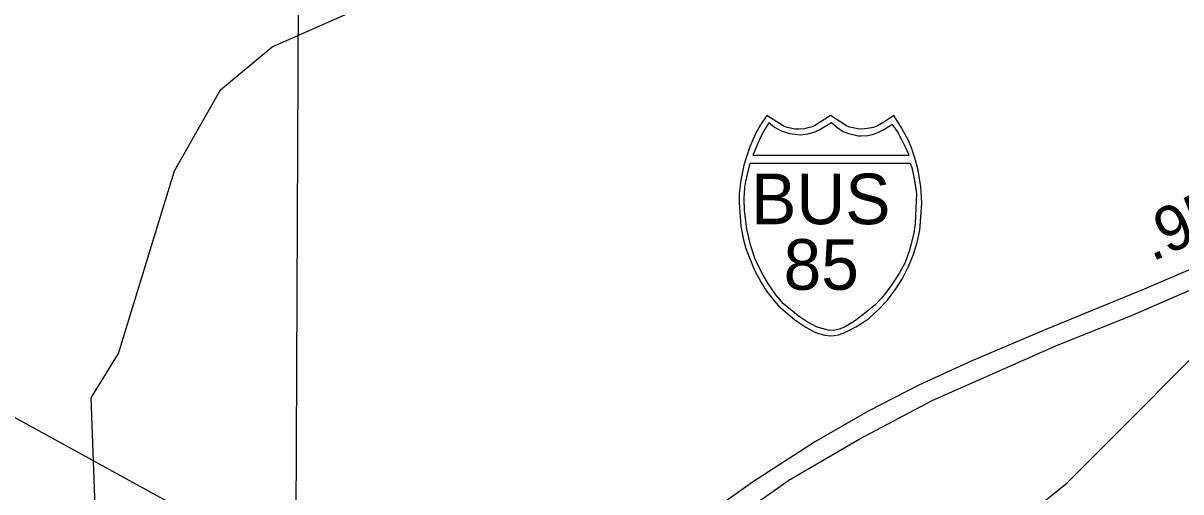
# Model space of a CAD drawing. Extents: x 1662474 to 1856135, y 779280 to 917889.
# Drawn here: x 1727704 to 1730904, y 811224 to 812521 of the extents above; entities that cross this region are included whole.
import ezdxf

# ---------------------------------------------------------------- set-up
doc = ezdxf.new("R2010")
doc.units = 0
for name, color, linetype in [('Exist Hydrographic Misc Water Feature', 7, 'Continuous'), ('Exist Road Primary Interstate Divided Center Attributed', 7, 'Continuous'), ('Exist Road Primary Interstate Mileage Hundredths English Label', 7, 'Continuous'), ('Exist Road Primary Interstate Shield CELL', 7, 'Continuous'), ('Exist Road Primary Interstate Shield Number Label', 7, 'Continuous'), ('Exist Road Primary Interstate Structure Standard Bridge Number Label', 7, 'Continuous'), ('Exist Road Secondary Type 51 Attributed', 7, 'Continuous')]:
    doc.layers.add(name, color=color, linetype=linetype)

msp = doc.modelspace()

# ---------------------------------------------------------------- linework, layer by layer
at = {"layer": 'Exist Hydrographic Misc Water Feature'}
for points in [[(1727971.5, 810729.3), (1727953.4, 810973.9), (1727904.4, 811132.5), (1727891.5, 811483.9), (1727967.5, 811607.1), (1728122.6, 812112.7), (1728249.5, 812336.6), (1728392.4, 812455.2), (1729036.5, 812740.7), (1729322.5, 813027.1), (1729649.6, 813207.5), (1729955.5, 813788.8), (1730232.6, 814062.2), (1730750.5, 814990.4), (1730768.6, 815114.7), (1730737.6, 815391.1), (1730704.6, 815450.9), (1730673.6, 815684.5), (1730708.5, 815857.7)], [(1729356.8, 809230.2), (1729598.5, 809601.2), (1729897.5, 810340.3), (1730388.6, 811085.2), (1730589.6, 811248.5), (1731077.6, 811737.5), (1731387.6, 811892), (1731572.6, 812016.2), (1731740.5, 812170.4)]]:
    msp.add_lwpolyline(points, dxfattribs=at)
at = {"layer": 'Exist Road Primary Interstate Divided Center Attributed'}
for points in [[(1732300, 812683.4), (1732085.9, 812542.4), (1731754.5, 812319.3), (1731557, 812178.3), (1731404.5, 812083.4), (1731241.3, 811988.6), (1731071.8, 811904.6), (1730923.7, 811836.6), (1730802.6, 811784.7), (1730530.8, 811673.2), (1730324.4, 811585.4), (1730179.5, 811518.7), (1730041.7, 811448.2), (1729894.2, 811363.6), (1729719.9, 811250.8), (1729518.6, 811106.5), (1729221.2, 810875.8), (1728880.2, 810607.8)], [(1728912.2, 810564.2), (1729047.1, 810668.1), (1729478.5, 811006.5), (1729639.1, 811127.7), (1729820.8, 811255.9), (1730015.4, 811369.3), (1730216.7, 811476.4), (1730559, 811627.7), (1730767.9, 811712.3), (1731026.3, 811824.5), (1731240.1, 811928.3), (1731528.2, 812095.6), (1731718.3, 812220), (1731785.2, 812262.9), (1732156.7, 812505.9)]]:
    msp.add_lwpolyline(points, dxfattribs=at)
at = {"layer": 'Exist Road Primary Interstate Shield CELL'}
for points in [[(1729936, 811655.6), (1729945.4, 811656.5), (1729958.2, 811658.9), (1729970.6, 811663), (1729984.7, 811669.2), (1730005.5, 811680.8), (1730022.2, 811690.6), (1730041.6, 811703.6), (1730067.7, 811727.3), (1730093.7, 811754.7), (1730116.7, 811785.8), (1730135, 811814.8), (1730151.1, 811847.9), (1730164.5, 811878.8), (1730175.2, 811914.2), (1730182.2, 811948.4), (1730185.8, 811984.1), (1730188.2, 812023.7), (1730185.5, 812068.2), (1730177.7, 812113.8), (1730170.5, 812142.1), (1730159.4, 812176.1), (1730150.5, 812197.8), (1730129.6, 812236.2), (1730110.9, 812265.8), (1730083.6, 812246.6), (1730065.9, 812237.2), (1730055, 812232.3), (1730043.9, 812230.1), (1730023.4, 812227.6), (1730010.5, 812228.2), (1729998.5, 812230.9), (1729988.4, 812233.1), (1729980.2, 812237.2), (1729936, 812265.8), (1729891.7, 812237.2), (1729882.4, 812232.9), (1729872.9, 812230.9), (1729863.7, 812228.4), (1729848.6, 812227.6), (1729837, 812228), (1729825.2, 812230.1), (1729815.8, 812232.1), (1729805.3, 812237.2), (1729760.1, 812265.8), (1729742.4, 812240.1), (1729728, 812214.7), (1729712.6, 812178.7), (1729703.1, 812150.9), (1729696.3, 812128), (1729687.9, 812086.1), (1729683.6, 812049.5), (1729682.8, 812023.7), (1729687.6, 811959.2), (1729694.6, 811924.8), (1729701.8, 811897), (1729725.7, 811837), (1729743.7, 811803.4), (1729759.1, 811779.2), (1729780.6, 811752), (1729792.3, 811739.1), (1729837.1, 811699.9), (1729867.1, 811679.5), (1729891, 811666.6), (1729902.2, 811662.3), (1729919.8, 811657.4)], [(1729765.5, 812245), (1729754.5, 812228.1), (1729741.9, 812205.3), (1729731.7, 812181.6), (1729721.4, 812155.4), (1730152.9, 812155.3), (1730142.9, 812177.7), (1730132.1, 812200.2), (1730120.9, 812220.8), (1730107.1, 812240.7), (1730082.9, 812225.5), (1730065.3, 812217.1), (1730051.1, 812212.2), (1730039.1, 812209.5), (1730020.6, 812208.1), (1730012.2, 812208.6), (1729986.3, 812214.4), (1729968.8, 812221.6), (1729952, 812232.8), (1729938.5, 812245.5), (1729904.3, 812224.8), (1729889.2, 812218.1), (1729871.7, 812213.7), (1729852.6, 812211.3), (1729823.2, 812214.4), (1729800.1, 812222.4), (1729780.3, 812232.8)], [(1730155.5, 812134), (1730160.1, 812121.8), (1730166.4, 812094.8), (1730169.8, 812073.9), (1730173.2, 812049.9), (1730172, 812008.8), (1730170, 811966.2), (1730166.1, 811941), (1730160.9, 811918.1), (1730153.7, 811892.6), (1730142.2, 811858.8), (1730126.3, 811830.1), (1730106.4, 811798.3), (1730084.9, 811770.4), (1730075.6, 811758.9), (1730057.9, 811740.2), (1730025.7, 811714.3), (1730002.1, 811696.7), (1729974, 811680.1), (1729959.7, 811673.7), (1729943, 811670.3), (1729929.3, 811671.2), (1729912.7, 811675.6), (1729899.2, 811679.3), (1729869.8, 811695.2), (1729845.9, 811711.2), (1729806.2, 811743.8), (1729784.7, 811768.9), (1729764.7, 811798.3), (1729746.8, 811828.4), (1729727.7, 811868), (1729714.3, 811908), (1729704.5, 811951), (1729697.9, 812003.7), (1729697.1, 812035.7), (1729699.1, 812066.6), (1729702, 812082.7), (1729705.9, 812102.8), (1729713.8, 812133.8)]]:
    msp.add_lwpolyline(points, close=True, dxfattribs=at)
at = {"layer": 'Exist Road Primary Interstate Structure Standard Bridge Number Label'}
msp.add_line((1728455, 810334.1), (1728467, 812998.1), dxfattribs=at)
at = {"layer": 'Exist Road Secondary Type 51 Attributed'}
msp.add_lwpolyline([(1727595.9, 811476), (1728052.8, 811224.7), (1728162.8, 811164.8), (1728414.9, 811028.9), (1728511.5, 810973.5), (1728608.1, 810908.2), (1728750.2, 810779.4), (1728836.6, 810664.9), (1728880.2, 810607.8)], dxfattribs=at)

# ---------------------------------------------------------------- texts
at = {"layer": 'Exist Road Primary Interstate Mileage Hundredths English Label'}
msp.add_text('.95', height=125, rotation=24.6492, dxfattribs=at).set_placement((1730824.8, 811860))
at = {"layer": 'Exist Road Primary Interstate Shield Number Label'}
for s, p in [('BUS', (1729716.5, 811964.6)), ('85', (1729805.9, 811783.2))]:
    msp.add_text(s, height=140, dxfattribs=at).set_placement(p)

doc.saveas('drawing.dxf')
